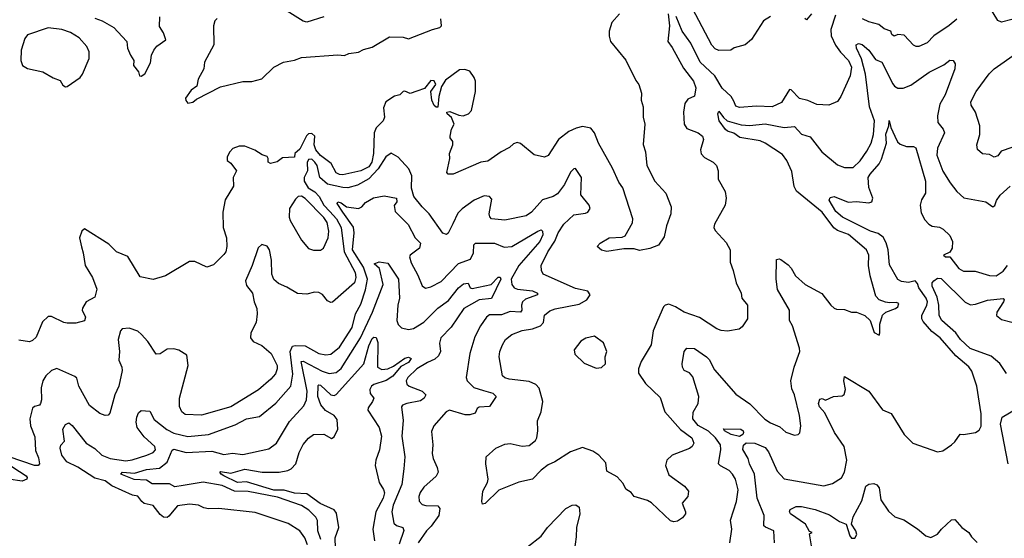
# Model space of a CAD drawing. Extents: x 1690054 to 1842981, y 782881 to 914114.
# Tile 324 of 656: x 1722400 to 1728112, y 904732 to 907741. Entities that reach past the tile are written whole.
import ezdxf

# ---------------------------------------------------------------- set-up
doc = ezdxf.new("R2010")
doc.units = 0

msp = doc.modelspace()

# ---------------------------------------------------------------- linework, layer by layer
at = {"layer": '0CON10XD'}
for points in [[(1724165, 907758), (1724065, 907726.7), (1724045, 907733.3), (1723951.2, 907791.2)], [(1726755, 907760), (1726715.5, 907734.5), (1726645, 907626.2), (1726607.5, 907595), (1726545, 907577.5), (1726525, 907564.2), (1726455, 907562.9), (1726435, 907572.5), (1726415, 907594), (1726303.2, 907805)], [(1728215, 907757.8), (1728095, 907725.8), (1728075, 907735.7), (1728025, 907815.6)], [(1726161.6, 907775), (1726169, 907705), (1726159.5, 907615), (1726185, 907580), (1726250.4, 907460.4), (1726308, 907385), (1726321.8, 907345), (1726315, 907296.7), (1726275, 907280), (1726257.5, 907255), (1726250.7, 907205), (1726254.7, 907134.7), (1726270, 907110), (1726336, 907085), (1726361.4, 907065), (1726366.7, 907045), (1726349.4, 906985), (1726353.6, 906963.6), (1726372.3, 906942.3), (1726422, 906915), (1726442.9, 906895), (1726451.4, 906865), (1726452.2, 906815), (1726491.9, 906745), (1726498.9, 906705), (1726492.9, 906665), (1726431.4, 906555), (1726427.1, 906535), (1726435, 906518), (1726498.3, 906448.3), (1726520.6, 906405), (1726520.5, 906335), (1726539.5, 906285), (1726555.6, 906215), (1726586, 906155), (1726590, 906125), (1726622.9, 906085), (1726621.4, 906005), (1726591.7, 905958.3), (1726574.4, 905945.6), (1726505, 905934.3), (1726468.3, 905938.3), (1726445, 905947.1), (1726343.8, 906013.8), (1726253.8, 906045), (1726205, 906075.5), (1726165, 906090.6), (1726145, 906085.6), (1726135, 906076), (1726100.6, 905995), (1726074.4, 905935), (1726062.5, 905855), (1726005, 905758), (1725988.9, 905715), (1725989.3, 905689.3), (1726030.4, 905630.4), (1726115, 905549.2), (1726141.5, 905465), (1726234, 905364), (1726299.1, 905315), (1726310, 905285), (1726301.1, 905265), (1726285, 905252.9), (1726185.6, 905215), (1726154.3, 905185), (1726145.8, 905155), (1726165, 905100), (1726256.7, 905035), (1726278.8, 905005), (1726276.7, 904975), (1726243.9, 904936.1), (1726261.9, 904885), (1726261.4, 904875), (1726245, 904851.2), (1726215, 904830.8), (1726195, 904827.5), (1726175, 904832.9), (1726065, 904938.1), (1726042, 904952), (1726003.2, 904963.2), (1725965, 904973.9), (1725947.2, 904997.2), (1725916.9, 905016.9), (1725899.8, 905049.8), (1725865, 905088), (1725805, 905122.5), (1725799.2, 905169.2), (1725758.8, 905215), (1725725, 905238.6), (1725665, 905258.6), (1725595, 905234.2), (1725505, 905176.2), (1725465, 905158), (1725425, 905128), (1725375, 905076), (1725295, 905058.1), (1725179.4, 905010.6), (1725100, 904935), (1725085, 904930), (1725080, 904945), (1725086.7, 905005), (1725113.8, 905055), (1725118, 905075), (1725104, 905165), (1725106.7, 905205), (1725161.2, 905255), (1725215, 905279.2), (1725245, 905282), (1725315, 905266.2), (1725355, 905271.2), (1725391.2, 905298.8), (1725400, 905315), (1725406, 905355), (1725404.3, 905414.3), (1725424.1, 905465.9), (1725434.3, 905525), (1725414.1, 905604.1), (1725394.7, 905624.7), (1725355, 905642.3), (1725240, 905655), (1725215, 905662.7), (1725200.6, 905675), (1725181.8, 905785), (1725185.5, 905815), (1725200.5, 905855), (1725218.9, 905885), (1725255, 905913.8), (1725315, 905936.9), (1725375, 905947.2), (1725421.8, 905965), (1725439.2, 905985), (1725445, 906026), (1725475, 906052.5), (1725506.4, 906063.6), (1725645, 906090), (1725689.5, 906115), (1725708.9, 906145), (1725695, 906166.7), (1725625, 906181.8), (1725437.5, 906265), (1725427.1, 906285), (1725425.8, 906315), (1725463.8, 906395), (1725504.2, 906455.8), (1725523.4, 906505), (1725555.9, 906555), (1725615, 906608.3), (1725682.2, 906617.8), (1725695.7, 906625), (1725709.4, 906645), (1725702.7, 906665), (1725654.4, 906724.4), (1725658.2, 906825), (1725625, 906877.5), (1725615, 906875.7), (1725595, 906855.6), (1725559.7, 906785), (1725518.8, 906731.2), (1725495, 906715.9), (1725433.4, 906696.6), (1725369.5, 906625), (1725337.4, 906602.6), (1725215, 906577.5), (1725136.2, 906586.2), (1725126.9, 906596.9), (1725123.3, 906615), (1725139.1, 906699.1), (1725125, 906714.4), (1725095, 906718.6), (1725035.4, 906694.6), (1724966.3, 906643.7), (1724942.3, 906617.7), (1724913.4, 906556.6), (1724885, 906502), (1724875, 906494.2), (1724855, 906502), (1724776.2, 906615), (1724734.5, 906655), (1724685.5, 906715), (1724673.6, 906763.6), (1724674.7, 906835), (1724657.3, 906875), (1724595, 906943.4), (1724555, 906966), (1724524.8, 906945.2), (1724480, 906875), (1724425, 906818.3), (1724359.1, 906780.9), (1724304.2, 906765.8), (1724275, 906766.8), (1724185, 906787.2), (1724141, 906825), (1724124.7, 906894.7), (1724112, 906915), (1724095, 906931.4), (1724075, 906930.5), (1724068.5, 906911.5), (1724068.8, 906865), (1724050.9, 906825), (1724051.1, 906805), (1724073.8, 906765), (1724112.2, 906742.2), (1724137.8, 906715), (1724163.7, 906665), (1724199, 906629), (1724236.9, 906585), (1724264.5, 906535), (1724282.9, 906395), (1724346.3, 906273.7), (1724350.4, 906245), (1724342.8, 906215), (1724215, 906101.4), (1724205, 906100), (1724185, 906110), (1724156.5, 906146.5), (1724135, 906158.8), (1724109.4, 906160.6), (1724065, 906149.5), (1724011.7, 906151.7), (1723949.8, 906189.8), (1723900.8, 906210.8), (1723873.5, 906233.5), (1723863.1, 906265), (1723860.4, 906345), (1723849.4, 906405), (1723835, 906426.7), (1723805, 906436.2), (1723783.2, 906416.7), (1723748.6, 906315), (1723709.5, 906225), (1723715, 906198), (1723751.4, 906155), (1723760.4, 906105), (1723775.3, 906065), (1723777.2, 906035), (1723771.6, 905985), (1723741.5, 905925), (1723739.1, 905895), (1723753.6, 905873.6), (1723805, 905851.2), (1723857.9, 905805), (1723893.8, 905735), (1723893.8, 905715), (1723883.6, 905686.4), (1723857.5, 905655), (1723785, 905593.9), (1723625.7, 905494.3), (1723455, 905447.1), (1723359.8, 905449.8), (1723340, 905465), (1723326.3, 905496.3), (1723326.2, 905545), (1723376.7, 905735), (1723370, 905795), (1723323.6, 905823.6), (1723295, 905831.9), (1723255, 905828.6), (1723215, 905802.5), (1723190.9, 905800.9), (1723143, 905873), (1723106.9, 905915), (1723085, 905934.4), (1723035, 905951.1), (1722993.5, 905946.5), (1722984.5, 905935.5), (1722970.9, 905885), (1722979.4, 905815), (1722975.6, 905765), (1722993.3, 905725), (1722994.4, 905705), (1722974.5, 905615.5), (1722951.9, 905565), (1722922.3, 905457.7), (1722913.9, 905446.1), (1722895, 905443.8), (1722865, 905456.2), (1722805, 905502.9), (1722743.5, 905615), (1722731.3, 905661.3), (1722720.7, 905670.7), (1722615, 905717.1), (1722584.2, 905705), (1722552.2, 905675), (1722535, 905646), (1722524.1, 905605.9), (1722526.4, 905535), (1722521.4, 905515), (1722515, 905503.8), (1722485, 905496.9), (1722475, 905488), (1722458.6, 905425), (1722462.2, 905385), (1722488.5, 905321.5), (1722491.9, 905241.9), (1722508.9, 905198.9), (1722515.5, 905164.5), (1722506.2, 905155), (1722485.8, 905154.2), (1722339.2, 905205)], [(1725878.8, 907775), (1725834, 907725), (1725820, 907675), (1725819.2, 907645), (1725828, 907615), (1725915.7, 907505.7), (1725975, 907387.5), (1725992.5, 907365), (1726006.9, 907315), (1726005.6, 907275), (1726016.9, 907235), (1726016.5, 907175), (1726027.1, 907135), (1726016.1, 907016.1), (1726031.2, 906975), (1726038, 906895), (1726083.8, 906805), (1726148.8, 906735), (1726178.8, 906655), (1726178, 906615), (1726152.5, 906545), (1726138, 906482), (1726105, 906432.5), (1726055, 906413.8), (1725995, 906402.5), (1725965, 906412.5), (1725905, 906412.5), (1725805, 906396.7), (1725774.1, 906404.1), (1725750, 906425), (1725767.5, 906445), (1725820, 906475), (1725895, 906480), (1725913, 906487), (1725955, 906562.5), (1725957.1, 906585), (1725898, 906765), (1725875, 906797.5), (1725839.1, 906879.1), (1725757.8, 907025), (1725735.3, 907085.3), (1725712.3, 907112.3), (1725665, 907121.5), (1725627.8, 907112.2), (1725585, 907091.4), (1725525.7, 907045), (1725465, 906953.8), (1725445, 906942.5), (1725385, 906956), (1725305, 907022.9), (1725285, 907028.2), (1725265, 907021.5), (1725241.4, 906998.6), (1725192.5, 906975), (1725153.4, 906946.6), (1725115, 906920.8), (1725075, 906914.6), (1724915, 906844.3), (1724885, 906843.8), (1724878, 906855), (1724895.8, 906935), (1724892.5, 906965), (1724912.5, 907015), (1724912.5, 907035), (1724897.5, 907055), (1724897.5, 907065), (1724905.6, 907105), (1724920, 907135), (1724905, 907173.3), (1724880, 907195), (1724877.5, 907205), (1724895, 907209.2), (1724947, 907187), (1724973.2, 907183.2), (1725003.2, 907195), (1725021.6, 907215), (1725043.9, 907325), (1725043.6, 907383.6), (1725036.5, 907406.5), (1725012, 907442), (1724981.7, 907451.7), (1724950.9, 907449.1), (1724870.2, 907389.7), (1724847, 907353), (1724830.8, 907295), (1724825, 907234), (1724815, 907234.2), (1724805, 907243.8), (1724791.2, 907275), (1724785.7, 907325), (1724814, 907365), (1724805, 907386), (1724785, 907388.6), (1724747.4, 907342.6), (1724704.6, 907325.4), (1724665, 907311.9), (1724635, 907325.8), (1724625, 907324), (1724605, 907305.8), (1724575, 907297.1), (1724524.7, 907265.3), (1724509.8, 907230.2), (1724515.6, 907175), (1724508.8, 907155), (1724466.9, 907113.1), (1724455.6, 907084.4), (1724451.4, 906965), (1724442.6, 906915), (1724425, 906888), (1724378.1, 906865), (1724275, 906841.1), (1724255, 906842.6), (1724235, 906852.7), (1724207.5, 906907.5), (1724145, 906953.6), (1724116.9, 906985), (1724108.6, 907015), (1724111.1, 907065), (1724095, 907080.8), (1724075, 907078.4), (1724063.3, 907066.7), (1724025, 906990), (1723996.7, 906965), (1723995, 906942.5), (1723925, 906940), (1723893.3, 906916.7), (1723855, 906906.2), (1723841.2, 906915), (1723842, 906935), (1723835, 906947.5), (1723806.6, 906956.6), (1723764.5, 906984.5), (1723705, 907006.9), (1723673.6, 907006.4), (1723636.1, 906993.9), (1723618.8, 906975), (1723604.2, 906945), (1723603.8, 906925), (1723625, 906908), (1723657.3, 906865), (1723637.9, 906825), (1723639.6, 906775), (1723591.1, 906695), (1723577.8, 906625), (1723581.1, 906535), (1723599.6, 906475), (1723602.2, 906425), (1723595.6, 906395), (1723585, 906378), (1723525, 906318), (1723485, 906306), (1723415, 906337.5), (1723385, 906337.5), (1723245, 906255.7), (1723175, 906234.2), (1723098.3, 906248.3), (1723027.4, 906367.4), (1722960.8, 906395), (1722917.9, 906437.9), (1722775, 906527.5), (1722760, 906515), (1722746.2, 906475), (1722757.5, 906422.5)], [(1722835, 907749.1), (1722879.2, 907735), (1722945.9, 907695.9), (1722995, 907643.8), (1723021.2, 907615), (1723025.9, 907575.9), (1723042, 907535), (1723062, 907505), (1723059.2, 907475), (1723088.3, 907438.3), (1723094.3, 907414.3), (1723105, 907413.3), (1723125, 907426.7), (1723158.6, 907491.4), (1723164.6, 907535), (1723178.9, 907565), (1723195, 907586.5), (1723248, 907625), (1723234.4, 907665), (1723211.7, 907701.7), (1723212.6, 907757.4)], [(1723545, 907748), (1723532, 907735), (1723524.1, 907705.9), (1723526.9, 907595), (1723472, 907495), (1723468.8, 907455), (1723436.2, 907395), (1723426.7, 907355), (1723395, 907332.5), (1723362.5, 907285), (1723363, 907273), (1723375, 907257.5)], [(1723375, 907257.5), (1723405, 907262.5), (1723425, 907280), (1723565, 907351.4), (1723695, 907382.5), (1723747.3, 907382.7), (1723805, 907398), (1723874, 907465), (1723930, 907495), (1723993.6, 907506.4), (1724035, 907521.2), (1724245, 907536.2), (1724285, 907533.8), (1724310, 907545), (1724365, 907552), (1724395, 907568.8), (1724445, 907581.2), (1724545, 907642), (1724625, 907640), (1724655, 907630), (1724795, 907684.2), (1724837.5, 907695), (1724846.7, 907705), (1724843.9, 907746.1)], [(1727132.2, 907767.8), (1727104.8, 907685), (1727107.9, 907647.9), (1727133.4, 907593.4), (1727161.8, 907551.8), (1727208, 907505), (1727225.2, 907465), (1727217.3, 907415), (1727164.3, 907295), (1727143.4, 907266.6), (1727094.4, 907245.6), (1727025, 907249.4), (1726971.8, 907271.8), (1726923.5, 907283.5), (1726875, 907334), (1726865, 907336), (1726819.5, 907260.5), (1726765, 907236.1), (1726675, 907238.8), (1726575, 907230.7), (1726555, 907239.5), (1726542, 907268), (1726527.9, 907295), (1726475, 907344.5), (1726432.4, 907415), (1726347.4, 907495), (1726294.1, 907604.1), (1726243.5, 907675), (1726208.6, 907758.7)], [(1726993.3, 907775), (1726965, 907740), (1726955, 907747.5)], [(1727836.1, 907743.9), (1727792.7, 907707.3), (1727702.1, 907647.9), (1727665, 907607.1), (1727615, 907586), (1727600, 907585), (1727585, 907593.3), (1727530.9, 907650.9), (1727495, 907654.4), (1727473.3, 907645), (1727460, 907655), (1727453.8, 907675), (1727415, 907688.1), (1727383.6, 907713.6), (1727325, 907727.7), (1727290, 907745)], [(1722665, 907351.2), (1722675, 907353.3), (1722750, 907405), (1722763.8, 907425), (1722802.2, 907515), (1722802.9, 907555), (1722788.9, 907585), (1722745.8, 907635.8), (1722695, 907666.9), (1722645, 907683.1), (1722565, 907694.4), (1722445, 907654), (1722429.1, 907630.9), (1722409.4, 907565), (1722406.7, 907505), (1722415.8, 907475), (1722445, 907457.1), (1722535, 907438.8), (1722595, 907403.3), (1722635, 907387.5), (1722650.5, 907360.5), (1722665, 907351.2)], [(1726923.1, 905445), (1726894.4, 905565), (1726878.6, 905598.6), (1726873.8, 905645), (1726893.6, 905725), (1726925.7, 905815), (1726924.5, 905835), (1726882.3, 905965), (1726866.4, 905995), (1726865.3, 906055), (1726796.4, 906175), (1726788.2, 906235), (1726790.8, 906349.2), (1726805, 906353.8), (1726815, 906349.2), (1726857.9, 906317.9), (1726875, 906300), (1726900, 906255), (1726956.9, 906205), (1727052.4, 906152.4), (1727105, 906084.4), (1727125, 906068), (1727138, 906062), (1727185, 906060), (1727225, 906044), (1727255, 906044), (1727302.5, 906025), (1727333.3, 905995), (1727357, 905927), (1727385, 905910), (1727390, 905925), (1727390, 905975), (1727404.2, 906025.8), (1727425, 906043.8), (1727481.2, 906065), (1727493.8, 906075), (1727500, 906095), (1727485, 906100.8), (1727445, 906097.5), (1727422, 906102), (1727386.1, 906116.1), (1727366.5, 906136.5), (1727333.2, 906255), (1727324.7, 906314.7), (1727325.3, 906375), (1727312.9, 906405), (1727207.5, 906495), (1727145, 906518.2), (1727122.6, 906532.6), (1727056, 906625), (1726905.7, 906745.8), (1726893.5, 906773.5), (1726879.6, 906859.6), (1726850.8, 906925), (1726825, 906958.4), (1726725, 907024.5), (1726695, 907037.5), (1726576.6, 907056.6), (1726541.9, 907081.9), (1726505, 907094), (1726495, 907103.2), (1726458.2, 907155), (1726449.2, 907195), (1726455, 907211.2), (1726482.8, 907172.8), (1726504.2, 907154.2), (1726585, 907130), (1726635, 907126.2), (1726725, 907135.8), (1726835, 907114.6), (1726895, 907120.6), (1726935, 907076.5), (1726985, 907061.5), (1727053.9, 906975), (1727145, 906898.5), (1727183.8, 906883.8), (1727235, 906883.8), (1727275, 906921.5), (1727315, 906977.3), (1727339.8, 907025), (1727352.6, 907075), (1727358, 907155), (1727328.8, 907235), (1727306.4, 907425), (1727283, 907513), (1727254.2, 907575.8), (1727252.9, 907595), (1727265, 907603.1), (1727286.2, 907596.2), (1727325.5, 907565), (1727365, 907510.4), (1727400.5, 907495), (1727465, 907369.4), (1727475, 907354.5), (1727495, 907342.9), (1727525, 907342.9), (1727569.6, 907360.4), (1727675, 907437.3), (1727761.5, 907478.5), (1727795, 907505.8), (1727815, 907503.3), (1727826, 907485), (1727825.6, 907455), (1727767.8, 907305), (1727738.5, 907251.5), (1727723.3, 907183.3), (1727726.5, 907145), (1727757.8, 907105), (1727764.4, 907085), (1727724.4, 906995), (1727720, 906955), (1727755, 906862.5), (1727798.1, 906795), (1727835.7, 906745), (1727876.5, 906706.5), (1728004.5, 906684.5), (1728045, 906655.8), (1728057.5, 906662.5), (1728067.4, 906692.6), (1728087.1, 906722.9), (1728145.5, 906774.5)], [(1728155, 906998.9), (1728092.6, 906977.4), (1728075, 906950.6), (1728053.4, 906943.4), (1728025, 906958.6), (1727985, 906962), (1727957, 906987), (1727953.1, 907015), (1727968.9, 907075), (1727970, 907125), (1727944.3, 907205), (1727920, 907245), (1727917.5, 907265), (1727948.2, 907325), (1728023.5, 907426.5), (1728053.4, 907456.6), (1728182.6, 907547.4)], [(1727609.1, 906210.9), (1727595, 906225.6), (1727555, 906216.2), (1727515, 906222.1), (1727495, 906232.7), (1727445, 906318.8), (1727437.7, 906405), (1727427.1, 906447.1), (1727409, 906479), (1727380, 906500), (1727335, 906514.7), (1727173.6, 906595), (1727135, 906628.2), (1727095.8, 906694.2), (1727100.9, 906709.1), (1727124.4, 906715.6), (1727205, 906681.8), (1727255, 906685.4), (1727325, 906678.1), (1727343.8, 906685), (1727349.4, 906705), (1727325, 906766.7), (1727321.5, 906825), (1727332.7, 906845), (1727386.2, 906903.8), (1727399.1, 906930.9), (1727428.6, 907025), (1727425, 907077.5), (1727442.5, 907125), (1727444.3, 907155.7), (1727452.5, 907115), (1727475.7, 907064.3), (1727491.5, 907031.5), (1727508.2, 907018.2), (1727545, 907006.1), (1727585.7, 907005.7), (1727597.8, 906997.8), (1727655.4, 906805), (1727654.5, 906735), (1727631.5, 906695), (1727623.5, 906665), (1727630.2, 906620.2), (1727650.5, 906580.5), (1727674.7, 906554.7), (1727693.4, 906543.4), (1727735, 906536.8), (1727756.5, 906526.5), (1727795, 906488), (1727811.5, 906455), (1727808.9, 906415), (1727795, 906392.5), (1727758.8, 906375), (1727770, 906365), (1727795.9, 906365.9), (1727847.1, 906297.1), (1727875, 906282.3), (1727942.6, 906282.6), (1728026.3, 906256.3), (1728065, 906255.6), (1728105, 906282.7), (1728130.4, 906315)], [(1724068.9, 904695), (1724054.1, 904734.1), (1724025.3, 904775), (1723957.3, 904817.3), (1723765, 904881.4), (1723555.6, 904904.4), (1723495, 904902.7), (1723468.2, 904908.2), (1723436.7, 904925), (1723385, 904930.4), (1723315, 904920), (1723265, 904860.5), (1723255, 904853.6), (1723235, 904855.4), (1723215, 904870.9), (1723175, 904922.5), (1723122.5, 904935), (1723107.5, 904945), (1723085, 904976), (1723055, 904983.3), (1722935, 905036.4), (1722895, 905065.9), (1722835, 905081.4), (1722736.9, 905145), (1722674.2, 905175), (1722645, 905213.5), (1722634.1, 905255), (1722637.8, 905272.2), (1722660.6, 905295), (1722651, 905365), (1722665, 905393.1), (1722685, 905401.5), (1722705, 905386.8), (1722784.6, 905285), (1722835, 905252.7), (1722875.5, 905215), (1722925, 905194.7), (1723015, 905182.2), (1723052.1, 905187.9), (1723137.5, 905215), (1723175, 905230.5), (1723188.5, 905245), (1723184.4, 905265), (1723121.2, 905321.2), (1723081.3, 905375), (1723076.1, 905405), (1723079.6, 905435), (1723089.1, 905460.9), (1723105, 905474.5), (1723155, 905470.6), (1723180.6, 905420.6), (1723252.9, 905362.9), (1723295, 905343), (1723375, 905323.7), (1723496, 905334), (1723649.8, 905390.2), (1723715, 905425.4), (1723791.3, 905438.7), (1723885, 905515.5), (1723972.4, 905615), (1723983.7, 905685), (1723969.8, 905815), (1723983.3, 905846.7), (1723998.9, 905851.1), (1724055, 905847.9), (1724135, 905804.8), (1724175, 905795.8), (1724205, 905800), (1724255, 905841.6), (1724329.1, 905955), (1724348.8, 906035), (1724379, 906091), (1724406.3, 906173.7), (1724417.1, 906235), (1724395.1, 906305), (1724330.4, 906405), (1724339.6, 906505), (1724336.5, 906536.5), (1724274.6, 906624.6), (1724240.8, 906675), (1724245, 906683.3), (1724265, 906677.5), (1724295.7, 906655.7), (1724365, 906645.9), (1724385.3, 906654.7), (1724405, 906681.1), (1724453.2, 906706.8), (1724515, 906718.4), (1724585.7, 906705.7), (1724586.9, 906685), (1724572.9, 906662.9), (1724577.6, 906627.6), (1724653.1, 906553.1), (1724694.6, 906474.6), (1724724.3, 906445), (1724720, 906415), (1724665, 906375.6), (1724660.5, 906365), (1724670.2, 906330.2), (1724709.5, 906259.5), (1724735, 906196.7), (1724754.1, 906184.1), (1724785, 906191.1), (1724845, 906221.5), (1724945, 906326.2), (1725015, 906352.1), (1725032.1, 906387.9), (1725034.5, 906435), (1725044.7, 906445.3), (1725155, 906443.8), (1725211.1, 906421.1), (1725254.8, 906425.2), (1725405, 906514.4), (1725425, 906521.2), (1725433.3, 906515), (1725435, 906493.3), (1725418.2, 906455), (1725295.7, 906315), (1725250.7, 906235), (1725254.8, 906204.8), (1725267.8, 906185), (1725287.4, 906177.4), (1725375, 906167.2), (1725402.9, 906155), (1725403.1, 906145), (1725335, 906119), (1725316.5, 906105), (1725310.5, 906085), (1725312.9, 906055), (1725305.7, 906045), (1725245, 906047.5), (1725195, 906029.6), (1725125, 906028.5), (1725108.1, 906015), (1725073.5, 905965), (1725039.4, 905900.6), (1725011.8, 905805), (1724990, 905665), (1724995.7, 905645), (1725035, 905607.1), (1725089.8, 905590.2), (1725144, 905575), (1725164.3, 905555), (1725125, 905496.9), (1725065, 905492.7), (1725054.5, 905485), (1725041.4, 905458.6), (1725011.5, 905448.5), (1724985, 905449.3), (1724893.3, 905475), (1724874.3, 905465), (1724803.3, 905385), (1724788.9, 905351.1), (1724795.8, 905275), (1724792.2, 905225), (1724798.1, 905195), (1724822.5, 905142.5), (1724826.7, 905115), (1724816.6, 905093.4), (1724745, 905029.4), (1724722.2, 904997.8), (1724716.2, 904975), (1724717.5, 904947.5), (1724735, 904928.6), (1724755, 904922.3), (1724825, 904920), (1724837.2, 904905), (1724830.9, 904865), (1724787.6, 904802.4), (1724759.1, 904775), (1724712.3, 904705)], [(1724145, 906404), (1724162, 906415), (1724189.3, 906475), (1724194.2, 906515), (1724183.1, 906565), (1724165, 906592.5), (1724055, 906704.5), (1724035, 906716.7), (1724015, 906714.4), (1723999.6, 906700.4), (1723964.6, 906645), (1723962.9, 906595), (1723968.5, 906575), (1724035, 906461.2), (1724075, 906413.8), (1724104.1, 906404.1), (1724145, 906404)], [(1722757.5, 906422.5), (1722768.6, 906388.6), (1722779.1, 906315), (1722822.7, 906245), (1722847.3, 906177.3), (1722835, 906130.8), (1722785, 906104), (1722765, 906067.5), (1722762.5, 906055), (1722782, 906015), (1722775, 905993.8), (1722725, 905980), (1722675, 905980.8), (1722655, 905984.3), (1722585, 906018), (1722565, 906018.8), (1722531.7, 905988.3), (1722495, 905900), (1722475, 905880), (1722457.3, 905872.7), (1722395, 905882)], [(1724147.8, 904725), (1724128.5, 904775), (1724127.3, 904835), (1724117.1, 904855), (1724076.5, 904895), (1724035, 904922.3), (1723895, 904970.6), (1723725, 905004.4), (1723646.5, 905006.5), (1723575, 905038.7), (1723465, 905057.2), (1723348.3, 905038.3), (1723300.7, 905030.7), (1723268.3, 905048.3), (1723168.3, 905048.3), (1723135, 905068.5), (1723063.8, 905073.8), (1722986.2, 905105), (1722996.7, 905115), (1723065, 905110.8), (1723135, 905130.6), (1723210.9, 905139.1), (1723255.4, 905174.6), (1723285, 905243.2), (1723295, 905249.6), (1723365, 905230), (1723515, 905237.1), (1723585, 905218.9), (1723635, 905226.2), (1723695, 905218.5), (1723845, 905251.8), (1723890.6, 905285), (1723965, 905409.6), (1724048.9, 905501.1), (1724063.2, 905535), (1724067.1, 905585), (1724032.6, 905757.4), (1724045, 905759.7), (1724155, 905701.1), (1724195, 905687.4), (1724235, 905693.4), (1724265, 905718.2), (1724377.2, 905895), (1724447, 906045), (1724508.9, 906205), (1724486.8, 906296.8), (1724455.8, 906325), (1724485, 906336.1), (1724535, 906329.2), (1724597, 906235), (1724603.4, 906125), (1724592.8, 906085), (1724588.4, 905995), (1724595, 905972.5), (1724615, 905953.6), (1724655, 905944.5), (1724685, 905948.5), (1724745, 905986.6), (1724825, 906068.1), (1724888.2, 906111.8), (1724945, 906184.6), (1724975, 906207.9), (1725001.4, 906211.4), (1725012.2, 906185), (1725025, 906181.1), (1725135.8, 906204.2), (1725175, 906246.6), (1725186.6, 906246.6), (1725191.7, 906235), (1725136.7, 906123.3), (1725065, 906115.8), (1724976, 906065), (1724902.3, 905957.7), (1724842.5, 905895), (1724834.5, 905865), (1724841.8, 905815), (1724830.2, 905789.8), (1724808.6, 905771.4), (1724765, 905752.7), (1724703.6, 905715), (1724651.1, 905665), (1724641.5, 905645), (1724646.3, 905626.3), (1724658.6, 905615), (1724735.3, 905585.3), (1724756, 905565), (1724745.7, 905545), (1724725, 905530), (1724645.8, 905515), (1724621.4, 905505), (1724614.5, 905495), (1724624, 905415), (1724616, 905325), (1724633.6, 905205), (1724628.9, 905135), (1724616.4, 905045), (1724565.7, 904925), (1724559.1, 904885), (1724570.7, 904820.7), (1724585, 904806.5), (1724622.5, 904795), (1724628.1, 904778.1), (1724601.1, 904698.9)], [(1728125, 905687.7), (1728085, 905746.2), (1728035, 905788.3), (1727914.1, 905834.1), (1727858.2, 905885), (1727829.8, 905925), (1727748.4, 905995), (1727733.5, 906025), (1727731.2, 906085), (1727721.8, 906131.8), (1727692.4, 906195), (1727694, 906215), (1727702.1, 906225), (1727725, 906240.9), (1727745, 906239.1), (1727885, 906102.2), (1727915, 906087.5), (1727945, 906090.3), (1728015, 906114.1), (1728104.2, 906124.2), (1728110, 906115), (1728106.4, 906105), (1728068.5, 906045), (1728065.7, 906025), (1728095, 906002.5), (1728155, 905986.9)], [(1726779.1, 904705), (1726774.4, 904775), (1726725.8, 904795.8), (1726717.1, 904805), (1726719.2, 904865), (1726678.3, 904965), (1726662.4, 905105), (1726634.2, 905165), (1726626.6, 905195), (1726595, 905247.5), (1726598.2, 905271.8), (1726615, 905285.8), (1726664, 905285), (1726725, 905258.5), (1726743.2, 905233.2), (1726795, 905121.9), (1726835, 905076.9), (1727065, 905035.6), (1727115, 905049.4), (1727167.5, 905082.5), (1727185.3, 905115), (1727198.6, 905185), (1727182.5, 905265), (1727126, 905345), (1727070.2, 905460.2), (1727039.5, 905495), (1727033.1, 905515), (1727041.2, 905538.8), (1727055, 905543.3), (1727075, 905533.8), (1727120, 905555), (1727171.7, 905558.3), (1727183, 905567), (1727190, 905595), (1727180, 905645), (1727185, 905670), (1727325, 905586.5), (1727405, 905478), (1727455.7, 905455.7), (1727530, 905335), (1727581.2, 905285), (1727725, 905233.3), (1727755, 905238.8), (1727805, 905274), (1727825, 905292), (1727855, 905336.2), (1727875, 905334.3), (1727945, 905346.9), (1727965, 905360), (1727977.6, 905382.4), (1727976.8, 905455), (1727952.5, 905615), (1727922.6, 905702.6), (1727905, 905727.5), (1727830.2, 905790.2), (1727738.9, 905895), (1727691.7, 905931.7), (1727640.2, 905990.2), (1727633.4, 906005), (1727634.1, 906025), (1727663.1, 906085), (1727665.9, 906105), (1727658.8, 906125), (1727615.7, 906185), (1727609.1, 906210.9)], [(1724231.4, 904675), (1724230.1, 904735), (1724251.6, 904795), (1724238.5, 904878.5), (1724225, 904896.9), (1724142.5, 904935), (1724065, 904989.7), (1723995, 904994.3), (1723935, 905011), (1723875, 905011.7), (1723715, 905059.2), (1723663.8, 905056.2), (1723583.3, 905095), (1723568.1, 905105), (1723561.2, 905115), (1723565, 905120), (1723625, 905110.3), (1723705, 905134), (1723805.8, 905115.8), (1723905, 905116), (1723955, 905124.7), (1723975, 905134.6), (1724002.3, 905165), (1724020.9, 905229.1), (1724043.4, 905276.6), (1724075, 905313.8), (1724105, 905333.8), (1724165, 905335.8), (1724208.6, 905311.4), (1724225, 905320), (1724245.5, 905364.5), (1724241.5, 905421.5), (1724225, 905445.3), (1724173, 905473), (1724146.4, 905506.4), (1724130.4, 905555), (1724131.3, 905618.7), (1724135, 905623.3), (1724145, 905620.3), (1724205, 905564), (1724225, 905561.2), (1724235, 905566), (1724396.3, 905743.7), (1724425, 905848.9), (1724445, 905890.5), (1724455, 905899.5), (1724467.8, 905897.8), (1724478.1, 905868.1), (1724475.3, 905725.3), (1724501.1, 905711.1), (1724536.2, 905716.2), (1724568.6, 905731.4), (1724635, 905776.9), (1724655, 905783.1), (1724670.8, 905775), (1724655, 905752.9), (1724610.8, 905729.2), (1724565, 905673.3), (1724525, 905647.9), (1724455, 905624.6), (1724441.2, 905615), (1724430.8, 905595), (1724432.7, 905572.7), (1724454, 905545), (1724447.5, 905525), (1724420.9, 905489.1), (1724419.2, 905475), (1724484.4, 905375), (1724498.5, 905325), (1724487.9, 905245), (1724466.4, 905185), (1724462.3, 905155), (1724484.5, 905055), (1724510.7, 905015), (1724516.1, 904995), (1724508.4, 904965), (1724465.2, 904885), (1724448.5, 904785), (1724457.7, 904717.7)], [(1725745, 905718.8), (1725775, 905723.3), (1725798.8, 905745), (1725796.2, 905785), (1725806.2, 905815), (1725786.8, 905866.8), (1725735, 905904.4), (1725685, 905892.5), (1725655, 905876), (1725616.2, 905825), (1725619.7, 905799.7), (1725675, 905748), (1725745, 905718.8)], [(1726519.4, 904705), (1726531.1, 904785), (1726522.9, 904837.1), (1726559.1, 904945), (1726567.4, 905012.6), (1726552.5, 905075), (1726534.4, 905105), (1726514.7, 905124.7), (1726465, 905151.8), (1726453.5, 905165), (1726466.6, 905246.6), (1726466.2, 905275), (1726435.8, 905315), (1726395, 905352.8), (1726335, 905386.5), (1726305.4, 905425), (1726306.3, 905463.7), (1726336.4, 905513.6), (1726340.4, 905555), (1726305, 905668.9), (1726285, 905691.8), (1726255, 905705.7), (1726244.7, 905724.7), (1726242.3, 905745), (1726254.5, 905815), (1726270, 905835), (1726315, 905833.1), (1726385, 905785.5), (1726399.6, 905769.6), (1726430.1, 905710.1), (1726555, 905568.9), (1726635, 905511.9), (1726723.2, 905423.2), (1726755, 905401.8), (1726809.6, 905379.6), (1726845, 905347.1), (1726895, 905331.4), (1726915, 905334.2), (1726925.6, 905344.4), (1726931.1, 905385), (1726923.1, 905445)], [(1728134.8, 905164.8), (1728089.6, 905395), (1728099.2, 905435), (1728184.4, 905485)], [(1726575, 905322.8), (1726526.5, 905335), (1726488, 905355), (1726481.9, 905368.1), (1726583.8, 905365), (1726596.9, 905355), (1726599.4, 905345), (1726595, 905334.4), (1726575, 905322.8)], [(1722315, 905174.7), (1722436.5, 905095), (1722443.3, 905085), (1722441.9, 905075), (1722415, 905062.9), (1722335.7, 905074.3)], [(1726996.7, 904665), (1726982.5, 904757.5), (1726997.5, 904765), (1726981.7, 904771.7), (1726959.2, 904815), (1726870.5, 904875), (1726865.5, 904885), (1726870.3, 904899.7), (1726905, 904915.8), (1726935, 904917.2), (1727015, 904900), (1727097.4, 904867.4), (1727155, 904830.4), (1727194.3, 904814.3), (1727215, 904746.7), (1727225, 904733.8), (1727245, 904733.8), (1727255.7, 904755), (1727250.8, 904775), (1727226.2, 904815), (1727235, 904857.5), (1727285, 904948.8), (1727309.2, 905035), (1727325, 905047), (1727355, 905050), (1727372.3, 905042.3), (1727385, 905025.8), (1727394.6, 904955), (1727439.7, 904889.7), (1727477.3, 904857.3), (1727529.1, 904839.1), (1727607.3, 904787.3), (1727656.4, 904746.4), (1727685, 904737.5), (1727725, 904756.7), (1727746.7, 904785), (1727805, 904838.8), (1727825, 904841.2), (1727864.5, 904794.5), (1727905, 904766), (1727920.6, 904740.6), (1727955, 904707.5)], [(1725345, 904681.8), (1725424.4, 904745), (1725461.4, 904795), (1725568.8, 904905), (1725605, 904923.8), (1725625.9, 904925.9), (1725645, 904912.5), (1725649.4, 904875), (1725629.3, 904795), (1725628.5, 904741.5), (1725615.8, 904655)]]:
    msp.add_lwpolyline(points, dxfattribs=at)

doc.saveas('drawing.dxf')
